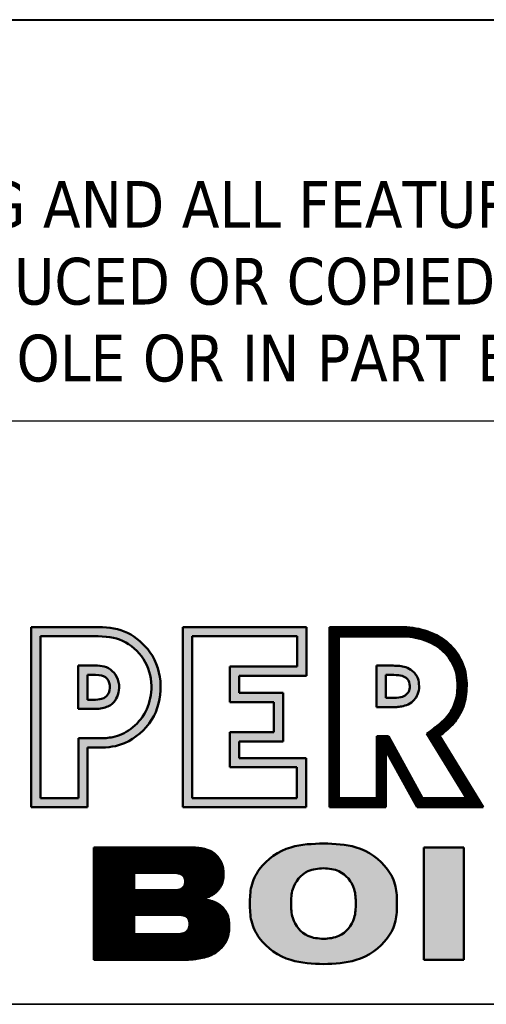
# Model space of a CAD drawing. Header units: inches. Extents: x 24 to 1128, y -94 to 748.
# Tile 432 of 573: x 940 to 959, y 68 to 108. Entities that reach past the tile are written whole.
import ezdxf
from ezdxf.enums import TextEntityAlignment as Align

# ---------------------------------------------------------------- set-up
doc = ezdxf.new("R2010")
doc.units = ezdxf.units.IN
doc.header["$LTSCALE"] = 32
doc.header["$MEASUREMENT"] = 0
doc.layers.add('No Plot', color=7, linetype='Continuous', lineweight=25, plot=False)
doc.layers.add('Symbol (ANSI)', color=7, linetype='Continuous', lineweight=25)
doc.layers.add('Title (ANSI)', color=7, linetype='Continuous', lineweight=50)
doc.styles.add('Note Text (ANSI)', font='tahoma.ttf')
doc.styles.get("Standard").update_dxf_attribs({"font": 'arial.ttf'})
pattern_1 = [(45, (0, 0), (-3.0935921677e-05, 3.0935921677e-05), [])]

# ---------------------------------------------------------------- blocks, each defined once
blk = doc.blocks.new('Title Blocks SB TITLE-KS')
at = {"lineweight": 25}
h = blk.add_hatch(color=256, dxfattribs=at)
edge = h.paths.add_edge_path(flags=0)
edge.add_line((48.7307, 4.2394), (48.7563, 4.2394))
edge.add_spline(control_points=[(48.7563, 4.2394), (48.7636, 4.2394), (48.7696, 4.2399), (48.7829, 4.2426), (48.7905, 4.2461), (48.8138, 4.263), (48.8237, 4.282), (48.8249, 4.3147), (48.8222, 4.327), (48.811, 4.3477), (48.8018, 4.3567), (48.7811, 4.3686), (48.7714, 4.3702), (48.7559, 4.3705)], knot_values=[-0.818543, -0.818543, -0.818543, -0.818543, -0.7519, -0.7519, -0.65082, -0.65082, -0.418996, -0.418996, -0.279331, -0.279331, -0.139665, -0.139665, 0, 0, 0, 0], degree=3, periodic=0)
edge.add_line((48.7559, 4.3705), (48.6819, 4.3705))
edge.add_line((48.6819, 4.3705), (48.6819, 4.1626))
edge.add_line((48.6819, 4.1626), (48.7307, 4.1626))
edge.add_line((48.7307, 4.1626), (48.7307, 4.2394))
edge = h.paths.add_edge_path()
edge.add_spline(control_points=[(48.7563, 4.2275), (48.7694, 4.2275), (48.7798, 4.2288), (48.8041, 4.2394), (48.8166, 4.2501), (48.8409, 4.2887), (48.8404, 4.3252), (48.8153, 4.3605), (48.8051, 4.3692), (48.7825, 4.3806), (48.7708, 4.3822), (48.7561, 4.3824)], knot_values=[0, 0, 0, 0, 0.112702, 0.112702, 0.264618, 0.264618, 0.566661, 0.566661, 0.692602, 0.692602, 0.818543, 0.818543, 0.818543, 0.818543], degree=3, periodic=0)
edge.add_line((48.7561, 4.3824), (48.67, 4.3824))
edge.add_line((48.67, 4.3824), (48.67, 4.1507))
edge.add_line((48.67, 4.1507), (48.7426, 4.1507))
edge.add_line((48.7426, 4.1507), (48.7426, 4.2275))
edge.add_line((48.7426, 4.2275), (48.7563, 4.2275))
h = blk.add_hatch(color=256, dxfattribs=at)
h.paths.add_polyline_path([(48.9255, 4.286), (48.9255, 4.3316), (49.0117, 4.3316), (49.0117, 4.3705), (48.877, 4.3705), (48.877, 4.1626), (49.0116, 4.1626), (49.0116, 4.2021), (48.9255, 4.2021), (48.9255, 4.2471), (48.982, 4.2471), (48.982, 4.286)], flags=0)
h.paths.add_polyline_path([(49.0236, 4.3197), (49.0236, 4.3824), (48.8651, 4.3824), (48.8651, 4.1507), (49.0235, 4.1507), (49.0235, 4.214), (48.9374, 4.214), (48.9374, 4.2352), (48.9939, 4.2352), (48.9939, 4.2979), (48.9374, 4.2979), (48.9374, 4.3197)])
h = blk.add_hatch(dxfattribs=at)
h.set_pattern_fill('ANSI31', color=256, scale=0.00035, style=0)
h.set_pattern_definition(pattern_1)
edge = h.paths.add_edge_path(flags=0)
edge.add_line((49.1293, 4.2421), (49.173, 4.1626))
edge.add_line((49.173, 4.1626), (49.2296, 4.1626))
edge.add_line((49.2296, 4.1626), (49.1786, 4.2457))
edge.add_spline(control_points=[(49.1786, 4.2457), (49.1854, 4.2504), (49.1909, 4.2545), (49.1951, 4.258)], knot_values=[-0.701293, -0.701293, -0.701293, -0.701293, -0.650383, -0.650383, -0.650383, -0.650383], degree=3, periodic=0)
edge.add_spline(control_points=[(49.1951, 4.258), (49.1991, 4.2613), (49.2019, 4.264), (49.2088, 4.2724), (49.2128, 4.2796), (49.2172, 4.2937), (49.218, 4.302), (49.2173, 4.3211), (49.2148, 4.3299), (49.202, 4.3521), (49.1885, 4.3615), (49.1614, 4.3697), (49.1525, 4.3706), (49.1399, 4.3704)], knot_values=[-0.650383, -0.650383, -0.650383, -0.650383, -0.601453, -0.601453, -0.510571, -0.510571, -0.419689, -0.419689, -0.301849, -0.301849, -0.111362, -0.111362, 0, 0, 0, 0], degree=3, periodic=0)
edge.add_line((49.1399, 4.3704), (49.0652, 4.3704))
edge.add_line((49.0652, 4.3704), (49.0652, 4.1626))
edge.add_line((49.0652, 4.1626), (49.114, 4.1626))
edge.add_line((49.114, 4.1626), (49.114, 4.2421))
edge.add_line((49.114, 4.2421), (49.1293, 4.2421))
edge = h.paths.add_edge_path()
edge.add_line((49.251, 4.1507), (49.1946, 4.2425))
edge.add_spline(control_points=[(49.1946, 4.2425), (49.1976, 4.2447), (49.2003, 4.2468), (49.2027, 4.2488)], knot_values=[0.650383, 0.650383, 0.650383, 0.650383, 0.677218, 0.677218, 0.677218, 0.677218], degree=3, periodic=0)
edge.add_spline(control_points=[(49.2027, 4.2488), (49.2094, 4.2543), (49.2137, 4.2591), (49.2228, 4.2728), (49.2264, 4.2812), (49.2298, 4.2982), (49.2301, 4.3084), (49.2271, 4.3362), (49.2167, 4.3547), (49.1924, 4.3717), (49.1824, 4.3761), (49.1618, 4.3818), (49.1519, 4.3825), (49.14, 4.3824)], knot_values=[0, 0, 0, 0, 0.074157, 0.074157, 0.162849, 0.162849, 0.251541, 0.251541, 0.44626, 0.44626, 0.548321, 0.548321, 0.650383, 0.650383, 0.650383, 0.650383], degree=3, periodic=0)
edge.add_line((49.14, 4.3824), (49.0532, 4.3824))
edge.add_line((49.0532, 4.3824), (49.0532, 4.1507))
edge.add_line((49.0532, 4.1507), (49.1259, 4.1507))
edge.add_line((49.1259, 4.1507), (49.1259, 4.2236))
edge.add_line((49.1259, 4.2236), (49.166, 4.1507))
edge.add_line((49.166, 4.1507), (49.251, 4.1507))
h = blk.add_hatch(color=256, dxfattribs=at)
edge = h.paths.add_edge_path(flags=0)
edge.add_line((48.7423, 4.289), (48.7494, 4.289))
edge.add_spline(control_points=[(48.7494, 4.289), (48.7542, 4.289), (48.7573, 4.2892), (48.7645, 4.2913), (48.7665, 4.2926), (48.7704, 4.2982), (48.7715, 4.3032), (48.7705, 4.3118), (48.7685, 4.3154), (48.7623, 4.3202), (48.7594, 4.3208), (48.7526, 4.321)], knot_values=[-0.274372, -0.274372, -0.274372, -0.274372, -0.232556, -0.232556, -0.183037, -0.183037, -0.122025, -0.122025, -0.061012, -0.061012, 0, 0, 0, 0], degree=3, periodic=0)
edge.add_line((48.7526, 4.321), (48.7423, 4.321))
edge.add_line((48.7423, 4.321), (48.7423, 4.289))
edge = h.paths.add_edge_path()
edge.add_spline(control_points=[(48.7494, 4.2771), (48.7519, 4.2771), (48.7573, 4.2771), (48.7649, 4.2787), (48.7733, 4.2823), (48.7801, 4.29), (48.7836, 4.3018), (48.7827, 4.315), (48.7752, 4.3264), (48.7642, 4.3326), (48.7564, 4.3328), (48.7525, 4.3329)], knot_values=[0, 0, 0, 0, 21.446278, 45.995522, 66.36737, 98.655676, 129.682851, 170.550924, 207.699464, 241.742111, 274.372411, 274.372411, 274.372411, 274.372411], degree=3, periodic=0)
edge.add_line((48.7525, 4.3329), (48.7304, 4.3328))
edge.add_line((48.7304, 4.3328), (48.7304, 4.2771))
edge.add_line((48.7304, 4.2771), (48.7494, 4.2771))
h = blk.add_hatch(color=256, dxfattribs=at)
edge = h.paths.add_edge_path(flags=0)
edge.add_spline(control_points=[(49.1329, 4.2914), (49.1378, 4.2915), (49.1417, 4.2916), (49.148, 4.293), (49.1501, 4.294), (49.1539, 4.2972), (49.1553, 4.299), (49.1565, 4.3026), (49.1567, 4.3063), (49.1559, 4.313), (49.1547, 4.3148), (49.1479, 4.3201), (49.142, 4.3208), (49.1329, 4.3209)], knot_values=[-0.288872, -0.288872, -0.288872, -0.288872, -0.246765, -0.246765, -0.208681, -0.208681, -0.170597, -0.170597, -0.132513, -0.132513, -0.07892, -0.07892, 0, 0, 0, 0], degree=3, periodic=0)
edge.add_line((49.1329, 4.3209), (49.1256, 4.3209))
edge.add_line((49.1256, 4.3209), (49.1256, 4.2914))
edge.add_line((49.1256, 4.2914), (49.1329, 4.2914))
edge = h.paths.add_edge_path()
edge.add_line((49.1137, 4.2795), (49.1329, 4.2795))
edge.add_spline(control_points=[(49.1329, 4.2795), (49.1352, 4.2795), (49.1396, 4.2795), (49.1469, 4.2803), (49.1549, 4.2826), (49.1622, 4.2881), (49.1677, 4.2962), (49.1689, 4.3062), (49.1677, 4.3159), (49.1633, 4.3231), (49.1573, 4.3283), (49.1498, 4.3317), (49.1412, 4.3327), (49.1357, 4.3328), (49.1329, 4.3328)], knot_values=[0, 0, 0, 0, 19.68907, 37.183159, 62.807968, 90.559754, 113.544659, 144.551319, 174.727619, 195.878946, 214.672315, 242.231464, 264.830431, 288.883455, 288.883455, 288.883455, 288.883455], degree=3, periodic=0)
edge.add_line((49.1329, 4.3328), (49.1137, 4.3328))
edge.add_line((49.1137, 4.3328), (49.1137, 4.2795))
h = blk.add_hatch(color=256, dxfattribs=at)
edge = h.paths.add_edge_path(flags=0)
edge.add_spline(control_points=[(49.0872, 4.027), (49.087, 4.0332), (49.0867, 4.0496), (49.0697, 4.0704), (49.0527, 4.0718), (49.0458, 4.0724)], knot_values=[-196.858611, -196.858611, -196.858611, -196.858611, -143.618174, -57.414771, 0, 0, 0, 0], degree=3, periodic=0)
edge.add_spline(control_points=[(49.0458, 4.0724), (49.0389, 4.0719), (49.0216, 4.0705), (49.0046, 4.0496), (49.0041, 4.0332), (49.0039, 4.027)], knot_values=[-198.15438, -198.15438, -198.15438, -198.15438, -139.494959, -53.291556, 0, 0, 0, 0], degree=3, periodic=0)
edge.add_spline(control_points=[(49.0039, 4.027), (49.0041, 4.0207), (49.0046, 4.0044), (49.0216, 3.9834), (49.0389, 3.9821), (49.0459, 3.9816)], knot_values=[-198.411905, -198.411905, -198.411905, -198.411905, -145.121128, -58.917726, 0, 0, 0, 0], degree=3, periodic=0)
edge.add_spline(control_points=[(49.0459, 3.9816), (49.0527, 3.9821), (49.0697, 3.9836), (49.0867, 4.0044), (49.087, 4.0207), (49.0872, 4.027)], knot_values=[-196.6013, -196.6013, -196.6013, -196.6013, -139.444578, -53.241176, 0, 0, 0, 0], degree=3, periodic=0)
edge = h.paths.add_edge_path()
edge.add_spline(control_points=[(49.0459, 4.1042), (49.0316, 4.1038), (49.0006, 4.1029), (48.9658, 4.0795), (48.9515, 4.0499), (48.9512, 4.0344), (48.9511, 4.0268)], knot_values=[0, 0, 0, 0, 121.303554, 262.91652, 331.147321, 394.98389, 394.98389, 394.98389, 394.98389], degree=3, periodic=0)
edge.add_spline(control_points=[(48.9511, 4.0268), (48.9512, 4.0193), (48.9515, 4.0038), (48.9658, 3.9742), (49.0006, 3.9509), (49.0316, 3.9497), (49.0459, 3.9491)], knot_values=[0, 0, 0, 0, 63.818911, 132.049711, 273.662677, 395.001539, 395.001539, 395.001539, 395.001539], degree=3, periodic=0)
edge.add_spline(control_points=[(49.0459, 3.9491), (49.06, 3.9497), (49.0907, 3.951), (49.1254, 3.9742), (49.1397, 4.0038), (49.14, 4.0193), (49.1401, 4.0269)], knot_values=[0, 0, 0, 0, 119.925613, 261.538579, 329.76938, 393.637082, 393.637082, 393.637082, 393.637082], degree=3, periodic=0)
edge.add_spline(control_points=[(49.1401, 4.0269), (49.14, 4.0344), (49.1397, 4.0499), (49.1254, 4.0795), (49.0908, 4.1028), (49.06, 4.1038), (49.0459, 4.1042)], knot_values=[0, 0, 0, 0, 63.781396, 132.012197, 273.625163, 393.348671, 393.348671, 393.348671, 393.348671], degree=3, periodic=0)
h = blk.add_hatch(dxfattribs=at)
h.set_pattern_fill('ANSI31', color=256, scale=0.00035, style=0)
h.set_pattern_definition(pattern_1)
edge = h.paths.add_edge_path(flags=0)
edge.add_line((48.8023, 3.9875), (48.8567, 3.9875))
edge.add_spline(control_points=[(48.8567, 3.9875), (48.8577, 3.9875), (48.8597, 3.9875), (48.8621, 3.9879), (48.8651, 3.9885), (48.8681, 3.9896), (48.8713, 3.9925), (48.8733, 3.9962), (48.8736, 4.0006), (48.8733, 4.0043), (48.872, 4.0081), (48.8692, 4.0107), (48.8656, 4.012), (48.8622, 4.0125), (48.8591, 4.0127), (48.8574, 4.0127), (48.8566, 4.0127)], knot_values=[-138.059108, -138.059108, -138.059108, -138.059108, -129.678332, -121.376797, -116.767826, -103.812896, -94.676817, -80.216732, -69.105277, -57.710838, -47.88682, -35.866014, -26.520091, -14.922162, -6.895848, 0, 0, 0, 0], degree=3, periodic=0)
edge.add_line((48.8566, 4.0127), (48.8023, 4.0127))
edge.add_line((48.8023, 4.0127), (48.8023, 3.9875))
edge = h.paths.add_edge_path(flags=0)
edge.add_line((48.8025, 4.0441), (48.8535, 4.0441))
edge.add_spline(control_points=[(48.8535, 4.0441), (48.8549, 4.0441), (48.8571, 4.0441), (48.8608, 4.0449), (48.8649, 4.0467), (48.8677, 4.0509), (48.8681, 4.0557), (48.8676, 4.0598), (48.8651, 4.0634), (48.8615, 4.0654), (48.858, 4.0662), (48.8552, 4.0664), (48.8537, 4.0664), (48.8532, 4.0664)], knot_values=[-119.342972, -119.342972, -119.342972, -119.342972, -107.342224, -100.443953, -87.079297, -70.488666, -59.600945, -46.774352, -35.297935, -23.84831, -12.395346, -4.545955, 0, 0, 0, 0], degree=3, periodic=0)
edge.add_line((48.8532, 4.0664), (48.8025, 4.0664))
edge.add_line((48.8025, 4.0664), (48.8025, 4.0441))
edge = h.paths.add_edge_path()
edge.add_spline(control_points=[(48.8895, 4.0328), (48.8905, 4.0331), (48.8931, 4.0337), (48.8976, 4.0353), (48.902, 4.0374), (48.9065, 4.0404), (48.9099, 4.0435), (48.913, 4.0476), (48.915, 4.0517), (48.9164, 4.056), (48.9171, 4.0604), (48.9173, 4.0646), (48.9172, 4.0687), (48.9165, 4.0732), (48.9153, 4.0777), (48.9131, 4.0826), (48.9104, 4.0869), (48.9068, 4.0904), (48.9034, 4.0929), (48.8995, 4.0949), (48.8953, 4.0965), (48.8908, 4.0977), (48.8868, 4.0983), (48.8827, 4.0988), (48.8778, 4.0991), (48.874, 4.0992), (48.8719, 4.0992)], knot_values=[0, 0, 0, 0, 8.259258, 22.888893, 40.689723, 50.687745, 68.353182, 80.542787, 94.018555, 107.764489, 119.14978, 132.14778, 143.21613, 154.398622, 171.050613, 182.919142, 200.343742, 214.594199, 225.505564, 236.767803, 251.550036, 264.361289, 276.33066, 286.072641, 299.740571, 318.388347, 318.388347, 318.388347, 318.388347], degree=3, periodic=0)
edge.add_line((48.8719, 4.0992), (48.7507, 4.0992))
edge.add_line((48.7507, 4.0992), (48.7507, 3.9545))
edge.add_line((48.7507, 3.9545), (48.8614, 3.9545))
edge.add_spline(control_points=[(48.8614, 3.9545), (48.8635, 3.9545), (48.8684, 3.9545), (48.8755, 3.955), (48.8839, 3.9559), (48.8923, 3.9576), (48.9013, 3.9605), (48.9081, 3.9645), (48.9132, 3.9687), (48.9172, 3.973), (48.9211, 3.9793), (48.924, 3.9876), (48.9247, 3.9954), (48.9245, 4.0021), (48.9239, 4.0073), (48.9223, 4.0126), (48.9199, 4.0175), (48.9164, 4.0219), (48.9122, 4.0254), (48.9089, 4.0274), (48.9056, 4.029), (48.9022, 4.0303), (48.8985, 4.0312), (48.8956, 4.0318), (48.8931, 4.0323), (48.8912, 4.0326), (48.8899, 4.0328), (48.8895, 4.0328)], knot_values=[0, 0, 0, 0, 17.200377, 42.099151, 61.209439, 89.620964, 115.361397, 142.096092, 156.470923, 172.177105, 191.705667, 219.818342, 247.114264, 257.731892, 278.018924, 291.66196, 304.822844, 324.525577, 339.60272, 350.809722, 358.213634, 370.799355, 381.846713, 390.612912, 396.149819, 404.107905, 407.195046, 407.195046, 407.195046, 407.195046], degree=3, periodic=0)
blk.add_hatch(color=256, dxfattribs=at).paths.add_polyline_path([(49.1744, 3.9545), (49.226, 3.9545), (49.226, 4.0992), (49.1744, 4.0992)])
at = {"layer": 'No Plot', "color": 7, "linetype": 'Continuous', "lineweight": 25}
for p, q in [((48.7561, 4.3824), (48.67, 4.3824)), ((48.67, 4.3824), (48.67, 4.1507)), ((49.0236, 4.3824), (48.8651, 4.3824)), ((48.8651, 4.3824), (48.8651, 4.1507)), ((49.0236, 4.3197), (49.0236, 4.3824)), ((49.0532, 4.1507), (49.0532, 4.3824)), ((49.0532, 4.3824), (49.14, 4.3824)), ((48.7559, 4.3705), (48.6819, 4.3705)), ((48.6819, 4.3705), (48.6819, 4.1626)), ((49.0117, 4.3705), (48.877, 4.3705)), ((48.877, 4.3705), (48.877, 4.1626)), ((49.0117, 4.3316), (49.0117, 4.3705)), ((49.0652, 4.1626), (49.0652, 4.3704)), ((49.0652, 4.3704), (49.1399, 4.3704)), ((48.7525, 4.3329), (48.7304, 4.3328)), ((48.7304, 4.3328), (48.7304, 4.2771)), ((48.9255, 4.286), (48.9255, 4.3316)), ((48.9255, 4.3316), (49.0117, 4.3316)), ((49.1137, 4.3328), (49.1137, 4.2795)), ((49.1137, 4.3328), (49.1329, 4.3328)), ((48.7526, 4.321), (48.7423, 4.321)), ((48.7423, 4.321), (48.7423, 4.289)), ((48.9374, 4.2979), (48.9374, 4.3197)), ((48.9374, 4.3197), (49.0236, 4.3197)), ((49.1256, 4.3209), (49.1256, 4.2914)), ((49.1256, 4.3209), (49.1329, 4.3209)), ((48.9939, 4.2979), (48.9374, 4.2979)), ((48.9939, 4.2352), (48.9939, 4.2979)), ((49.1256, 4.2914), (49.1329, 4.2914)), ((48.7423, 4.289), (48.7494, 4.289)), ((48.982, 4.286), (48.9255, 4.286)), ((48.982, 4.2471), (48.982, 4.286)), ((49.1137, 4.2795), (49.1329, 4.2795)), ((48.7304, 4.2771), (48.7494, 4.2771)), ((48.9255, 4.2021), (48.9255, 4.2471)), ((48.9255, 4.2471), (48.982, 4.2471)), ((49.1293, 4.2421), (49.114, 4.2421)), ((49.114, 4.2421), (49.114, 4.1626)), ((49.1293, 4.2421), (49.173, 4.1626)), ((49.1786, 4.2457), (49.2296, 4.1626)), ((49.1946, 4.2425), (49.251, 4.1507)), ((48.7307, 4.1626), (48.7307, 4.2394)), ((48.7307, 4.2394), (48.7563, 4.2394)), ((48.7426, 4.1507), (48.7426, 4.2275)), ((48.7426, 4.2275), (48.7563, 4.2275)), ((48.9374, 4.214), (48.9374, 4.2352)), ((48.9374, 4.2352), (48.9939, 4.2352)), ((49.166, 4.1507), (49.1259, 4.2236)), ((49.1259, 4.2236), (49.1259, 4.1507)), ((49.0116, 4.2021), (48.9255, 4.2021)), ((49.0235, 4.214), (48.9374, 4.214)), ((49.0116, 4.1626), (49.0116, 4.2021)), ((49.0235, 4.1507), (49.0235, 4.214)), ((48.6819, 4.1626), (48.7307, 4.1626)), ((48.877, 4.1626), (49.0116, 4.1626)), ((49.114, 4.1626), (49.0652, 4.1626)), ((49.2296, 4.1626), (49.173, 4.1626)), ((48.67, 4.1507), (48.7426, 4.1507)), ((48.8651, 4.1507), (49.0235, 4.1507)), ((49.1259, 4.1507), (49.0532, 4.1507)), ((49.251, 4.1507), (49.166, 4.1507)), ((48.7507, 4.0992), (48.7507, 3.9545)), ((48.8719, 4.0992), (48.7507, 4.0992)), ((49.1744, 4.0992), (49.226, 4.0992)), ((49.1744, 3.9545), (49.1744, 4.0992)), ((49.226, 4.0992), (49.226, 3.9545)), ((48.8025, 4.0664), (48.8025, 4.0441)), ((48.8025, 4.0664), (48.8532, 4.0664)), ((48.8025, 4.0441), (48.8535, 4.0441)), ((48.8023, 4.0127), (48.8023, 3.9875)), ((48.8023, 4.0127), (48.8566, 4.0127)), ((48.8023, 3.9875), (48.8567, 3.9875)), ((48.7507, 3.9545), (48.8614, 3.9545)), ((49.226, 3.9545), (49.1744, 3.9545))]:
    blk.add_line(p, q, dxfattribs=at)
for points, knots in [([(48.7561, 4.3824), (48.7708, 4.3822), (48.7825, 4.3806), (48.8051, 4.3692), (48.8153, 4.3605), (48.8404, 4.3252), (48.8409, 4.2887), (48.8166, 4.2501), (48.8041, 4.2394), (48.7798, 4.2288), (48.7694, 4.2275), (48.7563, 4.2275)], [0, 0, 0, 0, 0.1259411, 0.1259411, 0.2518823, 0.2518823, 0.5539255, 0.5539255, 0.7058413, 0.7058413, 0.8185433, 0.8185433, 0.8185433, 0.8185433]), ([(49.14, 4.3824), (49.1519, 4.3825), (49.1618, 4.3818), (49.1824, 4.3761), (49.1924, 4.3717), (49.2167, 4.3547), (49.2271, 4.3362), (49.2301, 4.3084), (49.2298, 4.2982), (49.2264, 4.2812), (49.2228, 4.2728), (49.2137, 4.2591), (49.2094, 4.2543), (49.2027, 4.2488), (49.2003, 4.2468), (49.1976, 4.2447), (49.1946, 4.2425)], [0, 0, 0, 0, 0.1020614, 0.1020614, 0.2041229, 0.2041229, 0.3988419, 0.3988419, 0.487534, 0.487534, 0.5762262, 0.5762262, 0.6503828, 0.6503828, 0.6503828, 0.6772177, 0.6772177, 0.6772177, 0.6772177]), ([(48.7559, 4.3705), (48.7714, 4.3702), (48.7811, 4.3686), (48.8018, 4.3567), (48.811, 4.3477), (48.8222, 4.327), (48.8249, 4.3147), (48.8237, 4.282), (48.8138, 4.263), (48.7905, 4.2461), (48.7829, 4.2426), (48.7696, 4.2399), (48.7636, 4.2394), (48.7563, 4.2394)], [0, 0, 0, 0, 0.1396655, 0.1396655, 0.279331, 0.279331, 0.4189965, 0.4189965, 0.6508205, 0.6508205, 0.7519002, 0.7519002, 0.8185433, 0.8185433, 0.8185433, 0.8185433]), ([(49.1399, 4.3704), (49.1525, 4.3706), (49.1614, 4.3697), (49.1885, 4.3615), (49.202, 4.3521), (49.2148, 4.3299), (49.2173, 4.3211), (49.218, 4.302), (49.2172, 4.2937), (49.2128, 4.2796), (49.2088, 4.2724), (49.2019, 4.264), (49.1991, 4.2613), (49.1951, 4.258), (49.1909, 4.2545), (49.1854, 4.2504), (49.1786, 4.2457)], [0, 0, 0, 0, 0.1113616, 0.1113616, 0.3018491, 0.3018491, 0.4196889, 0.4196889, 0.5105709, 0.5105709, 0.6014528, 0.6014528, 0.6503828, 0.6503828, 0.6503828, 0.7012931, 0.7012931, 0.7012931, 0.7012931]), ([(48.7526, 4.321), (48.7594, 4.3208), (48.7623, 4.3202), (48.7685, 4.3154), (48.7705, 4.3118), (48.7715, 4.3032), (48.7704, 4.2982), (48.7665, 4.2926), (48.7645, 4.2913), (48.7573, 4.2892), (48.7542, 4.289), (48.7494, 4.289)], [0, 0, 0, 0, 0.0610124, 0.0610124, 0.1220249, 0.1220249, 0.1830373, 0.1830373, 0.2325564, 0.2325564, 0.2743724, 0.2743724, 0.2743724, 0.2743724]), ([(49.1329, 4.3209), (49.142, 4.3208), (49.1479, 4.3201), (49.1547, 4.3148), (49.1559, 4.313), (49.1567, 4.3063), (49.1565, 4.3026), (49.1553, 4.299), (49.1539, 4.2972), (49.1501, 4.294), (49.148, 4.293), (49.1417, 4.2916), (49.1378, 4.2915), (49.1329, 4.2914)], [0, 0, 0, 0, 0.0789204, 0.0789204, 0.132513, 0.132513, 0.1705971, 0.1705971, 0.2086812, 0.2086812, 0.2467653, 0.2467653, 0.2888722, 0.2888722, 0.2888722, 0.2888722])]:
    blk.add_open_spline(points, degree=3, knots=knots, dxfattribs=at)
for points in [[(48.7525, 4.3329), (48.7639, 4.3317), (48.7743, 4.3259), (48.7814, 4.315), (48.7827, 4.3008), (48.7794, 4.2905), (48.7718, 4.2821), (48.7653, 4.2791), (48.7569, 4.2774), (48.7494, 4.2771)], [(49.1329, 4.3328), (49.1414, 4.3326), (49.1492, 4.3314), (49.1579, 4.3274), (49.1629, 4.323), (49.1667, 4.3167), (49.1685, 4.3063), (49.1667, 4.2956), (49.1622, 4.2889), (49.1545, 4.2831), (49.1459, 4.2804), (49.1398, 4.2797), (49.1329, 4.2795)], [(49.0459, 4.1042), (49.0037, 4.0992), (48.9632, 4.0707), (48.9531, 4.0491), (48.9511, 4.0268)], [(49.0459, 4.1042), (49.0875, 4.0992), (49.128, 4.0707), (49.1382, 4.0491), (49.1401, 4.0269)], [(48.8719, 4.0992), (48.8784, 4.099), (48.8832, 4.0987), (48.8866, 4.0983), (48.8907, 4.0976), (48.895, 4.0965), (48.8999, 4.0947), (48.9033, 4.0928), (48.9064, 4.0906), (48.91, 4.0871), (48.9133, 4.082), (48.915, 4.0782), (48.9166, 4.0726), (48.9171, 4.0687), (48.9173, 4.0648), (48.917, 4.0603), (48.9163, 4.0563), (48.9149, 4.0517), (48.9128, 4.0475), (48.9102, 4.0441), (48.9057, 4.0399), (48.9028, 4.038), (48.8972, 4.0352), (48.8923, 4.0336), (48.8895, 4.0328)], [(48.8532, 4.0664), (48.8548, 4.0664), (48.8575, 4.0662), (48.8614, 4.0652), (48.8649, 4.0631), (48.8672, 4.0599), (48.868, 4.0554), (48.8675, 4.0517), (48.8643, 4.0469), (48.8601, 4.0448), (48.8577, 4.0443), (48.8535, 4.0441)], [(49.0458, 4.0724), (49.0257, 4.0685), (49.0062, 4.0455), (49.0039, 4.027)], [(49.0458, 4.0724), (49.0656, 4.0685), (49.0851, 4.0455), (49.0872, 4.027)], [(48.8895, 4.0328), (48.8906, 4.0327), (48.8934, 4.0322), (48.8953, 4.0319), (48.8983, 4.0313), (48.902, 4.0303), (48.9061, 4.0287), (48.9085, 4.0276), (48.9118, 4.0255), (48.9159, 4.0221), (48.9201, 4.0167), (48.9222, 4.0126), (48.9236, 4.008), (48.9245, 4.001), (48.9246, 3.9973), (48.9236, 3.9878), (48.9204, 3.9785), (48.9167, 3.9727), (48.913, 3.9687), (48.9092, 3.9655), (48.9011, 3.9608), (48.8925, 3.9578), (48.8828, 3.9558), (48.8762, 3.9551), (48.8675, 3.9546), (48.8614, 3.9545)], [(49.0459, 3.9491), (49.0037, 3.9545), (48.9632, 3.983), (48.9531, 4.0046), (48.9511, 4.0268)], [(49.0459, 3.9816), (49.0257, 3.9855), (49.0062, 4.0085), (49.0039, 4.027)], [(49.0459, 3.9816), (49.0656, 3.9855), (49.0851, 4.0085), (49.0872, 4.027)], [(49.0459, 3.9491), (49.0875, 3.9545), (49.128, 3.983), (49.1382, 4.0046), (49.1401, 4.0269)], [(48.8566, 4.0127), (48.859, 4.0127), (48.8618, 4.0125), (48.8658, 4.0118), (48.8688, 4.0106), (48.8719, 4.0077), (48.8731, 4.0045), (48.8735, 4.0005), (48.8731, 3.9967), (48.8707, 3.9922), (48.8683, 3.9901), (48.8641, 3.9883), (48.8626, 3.988), (48.8597, 3.9875), (48.8567, 3.9875)]]:
    blk.add_spline(points, degree=3, dxfattribs=at)
at = {"layer": 'Title (ANSI)', "lineweight": 25}
for p, q in [((47.7839, 4.6475), (54.5339, 4.6475)), ((47.7839, 4.6475), (54.5339, 4.6475)), ((54.5339, 3.8975), (47.7839, 3.8975)), ((47.7839, 3.8975), (49.2839, 3.8975))]:
    blk.add_line(p, q, dxfattribs=at)
at = {"layer": 'Title (ANSI)'}
for p, q in [((48.7561, 4.3824), (48.67, 4.3824)), ((48.67, 4.3824), (48.67, 4.1507)), ((49.0236, 4.3824), (48.8651, 4.3824)), ((48.8651, 4.3824), (48.8651, 4.1507)), ((49.0236, 4.3197), (49.0236, 4.3824)), ((49.14, 4.3824), (49.0532, 4.3824)), ((49.0532, 4.3824), (49.0532, 4.1507)), ((48.6819, 4.1626), (48.6819, 4.3705)), ((48.6819, 4.3705), (48.7559, 4.3705)), ((48.877, 4.1626), (48.877, 4.3705)), ((48.877, 4.3705), (49.0117, 4.3705)), ((49.0117, 4.3705), (49.0117, 4.3316)), ((49.0652, 4.1626), (49.0652, 4.3704)), ((49.0652, 4.3704), (49.1399, 4.3704)), ((48.7304, 4.3328), (48.7525, 4.3329)), ((48.7525, 4.3329), (48.7304, 4.3328)), ((48.7304, 4.2771), (48.7304, 4.3328)), ((48.7304, 4.3328), (48.7304, 4.2771)), ((49.0117, 4.3316), (48.9255, 4.3316)), ((48.9255, 4.3316), (48.9255, 4.286)), ((49.1137, 4.2795), (49.1137, 4.3328)), ((49.1137, 4.3328), (49.1329, 4.3328)), ((49.1329, 4.3328), (49.1137, 4.3328)), ((49.1137, 4.3328), (49.1137, 4.2795)), ((48.7423, 4.289), (48.7423, 4.321)), ((48.7423, 4.321), (48.7526, 4.321)), ((48.7423, 4.289), (48.7423, 4.321)), ((48.7423, 4.321), (48.7526, 4.321)), ((48.9374, 4.2979), (48.9374, 4.3197)), ((48.9374, 4.3197), (49.0236, 4.3197)), ((49.1256, 4.2914), (49.1256, 4.3209)), ((49.1256, 4.3209), (49.1329, 4.3209)), ((49.1256, 4.3209), (49.1329, 4.3209)), ((49.1256, 4.2914), (49.1256, 4.3209)), ((48.9939, 4.2979), (48.9374, 4.2979)), ((48.9939, 4.2352), (48.9939, 4.2979)), ((49.1329, 4.2914), (49.1256, 4.2914)), ((49.1329, 4.2914), (49.1256, 4.2914)), ((48.7494, 4.289), (48.7423, 4.289)), ((48.7494, 4.289), (48.7423, 4.289)), ((48.9255, 4.286), (48.982, 4.286)), ((48.982, 4.286), (48.982, 4.2471)), ((49.1329, 4.2795), (49.1137, 4.2795)), ((49.1137, 4.2795), (49.1329, 4.2795)), ((48.7494, 4.2771), (48.7304, 4.2771)), ((48.7304, 4.2771), (48.7494, 4.2771)), ((48.982, 4.2471), (48.9255, 4.2471)), ((48.9255, 4.2471), (48.9255, 4.2021)), ((49.1293, 4.2421), (49.114, 4.2421)), ((49.114, 4.2421), (49.114, 4.1626)), ((49.173, 4.1626), (49.1293, 4.2421)), ((49.1786, 4.2457), (49.2296, 4.1626)), ((49.251, 4.1507), (49.1946, 4.2425)), ((48.7563, 4.2394), (48.7307, 4.2394)), ((48.7307, 4.2394), (48.7307, 4.1626)), ((48.7426, 4.1507), (48.7426, 4.2275)), ((48.7426, 4.2275), (48.7563, 4.2275)), ((48.9374, 4.214), (48.9374, 4.2352)), ((48.9374, 4.2352), (48.9939, 4.2352)), ((49.1259, 4.1507), (49.1259, 4.2236)), ((49.1259, 4.2236), (49.166, 4.1507)), ((48.9255, 4.2021), (49.0116, 4.2021)), ((49.0235, 4.214), (48.9374, 4.214)), ((49.0116, 4.2021), (49.0116, 4.1626)), ((49.0235, 4.1507), (49.0235, 4.214)), ((48.7307, 4.1626), (48.6819, 4.1626)), ((49.0116, 4.1626), (48.877, 4.1626)), ((49.114, 4.1626), (49.0652, 4.1626)), ((49.2296, 4.1626), (49.173, 4.1626)), ((48.67, 4.1507), (48.7426, 4.1507)), ((48.8651, 4.1507), (49.0235, 4.1507)), ((49.0532, 4.1507), (49.1259, 4.1507)), ((49.166, 4.1507), (49.251, 4.1507)), ((48.8719, 4.0992), (48.7507, 4.0992)), ((48.7507, 4.0992), (48.7507, 3.9545)), ((49.226, 4.0992), (49.1744, 4.0992)), ((49.1744, 4.0992), (49.1744, 3.9545)), ((49.226, 3.9545), (49.226, 4.0992)), ((48.8025, 4.0441), (48.8025, 4.0664)), ((48.8025, 4.0664), (48.8532, 4.0664)), ((48.8535, 4.0441), (48.8025, 4.0441)), ((48.8023, 3.9875), (48.8023, 4.0127)), ((48.8023, 4.0127), (48.8566, 4.0127)), ((48.8567, 3.9875), (48.8023, 3.9875)), ((48.7507, 3.9545), (48.8614, 3.9545)), ((49.1744, 3.9545), (49.226, 3.9545))]:
    blk.add_line(p, q, dxfattribs=at)
for points, knots in [([(48.7563, 4.2275), (48.7694, 4.2275), (48.7798, 4.2288), (48.8041, 4.2394), (48.8166, 4.2501), (48.8409, 4.2887), (48.8404, 4.3252), (48.8153, 4.3605), (48.8051, 4.3692), (48.7825, 4.3806), (48.7708, 4.3822), (48.7561, 4.3824)], [0, 0, 0, 0, 0.1127021, 0.1127021, 0.2646178, 0.2646178, 0.566661, 0.566661, 0.6926022, 0.6926022, 0.8185433, 0.8185433, 0.8185433, 0.8185433]), ([(49.2027, 4.2488), (49.2094, 4.2543), (49.2137, 4.2591), (49.2228, 4.2728), (49.2264, 4.2812), (49.2298, 4.2982), (49.2301, 4.3084), (49.2271, 4.3362), (49.2167, 4.3547), (49.1924, 4.3717), (49.1824, 4.3761), (49.1618, 4.3818), (49.1519, 4.3825), (49.14, 4.3824)], [0, 0, 0, 0, 0.0741566, 0.0741566, 0.1628488, 0.1628488, 0.2515409, 0.2515409, 0.4462599, 0.4462599, 0.5483213, 0.5483213, 0.6503828, 0.6503828, 0.6503828, 0.6503828]), ([(48.7559, 4.3705), (48.7714, 4.3702), (48.7811, 4.3686), (48.8018, 4.3567), (48.811, 4.3477), (48.8222, 4.327), (48.8249, 4.3147), (48.8237, 4.282), (48.8138, 4.263), (48.7905, 4.2461), (48.7829, 4.2426), (48.7696, 4.2399), (48.7636, 4.2394), (48.7563, 4.2394)], [0, 0, 0, 0, 0.1396655, 0.1396655, 0.279331, 0.279331, 0.4189965, 0.4189965, 0.6508205, 0.6508205, 0.7519002, 0.7519002, 0.8185433, 0.8185433, 0.8185433, 0.8185433]), ([(49.1399, 4.3704), (49.1525, 4.3706), (49.1614, 4.3697), (49.1885, 4.3615), (49.202, 4.3521), (49.2148, 4.3299), (49.2173, 4.3211), (49.218, 4.302), (49.2172, 4.2937), (49.2128, 4.2796), (49.2088, 4.2724), (49.2019, 4.264), (49.1991, 4.2613), (49.1951, 4.258)], [0, 0, 0, 0, 0.1113616, 0.1113616, 0.3018491, 0.3018491, 0.4196889, 0.4196889, 0.5105709, 0.5105709, 0.6014528, 0.6014528, 0.6503828, 0.6503828, 0.6503828, 0.6503828]), ([(48.7525, 4.3329), (48.7564, 4.3328), (48.7642, 4.3326), (48.7752, 4.3264), (48.7827, 4.315), (48.7836, 4.3018), (48.7801, 4.29), (48.7733, 4.2823), (48.7649, 4.2787), (48.7573, 4.2771), (48.7519, 4.2771), (48.7494, 4.2771)], [0, 0, 0, 0, 32.6303, 66.672947, 103.821487, 144.68956, 175.716735, 208.005041, 228.376889, 252.926133, 274.372411, 274.372411, 274.372411, 274.372411]), ([(48.7494, 4.2771), (48.7519, 4.2771), (48.7573, 4.2771), (48.7649, 4.2787), (48.7733, 4.2823), (48.7801, 4.29), (48.7836, 4.3018), (48.7827, 4.315), (48.7752, 4.3264), (48.7642, 4.3326), (48.7564, 4.3328), (48.7525, 4.3329)], [0, 0, 0, 0, 21.446278, 45.995522, 66.36737, 98.655676, 129.682851, 170.550924, 207.699464, 241.742111, 274.372411, 274.372411, 274.372411, 274.372411]), ([(49.1329, 4.3328), (49.1357, 4.3328), (49.1412, 4.3327), (49.1498, 4.3317), (49.1573, 4.3283), (49.1633, 4.3231), (49.1677, 4.3159), (49.1689, 4.3062), (49.1677, 4.2962), (49.1622, 4.2881), (49.1549, 4.2826), (49.1469, 4.2803), (49.1396, 4.2795), (49.1352, 4.2795), (49.1329, 4.2795)], [0, 0, 0, 0, 24.053024, 46.651991, 74.211139, 93.004509, 114.155836, 144.332136, 175.338796, 198.323701, 226.075487, 251.700296, 269.194385, 288.883455, 288.883455, 288.883455, 288.883455]), ([(49.1329, 4.2795), (49.1352, 4.2795), (49.1396, 4.2795), (49.1469, 4.2803), (49.1549, 4.2826), (49.1622, 4.2881), (49.1677, 4.2962), (49.1689, 4.3062), (49.1677, 4.3159), (49.1633, 4.3231), (49.1573, 4.3283), (49.1498, 4.3317), (49.1412, 4.3327), (49.1357, 4.3328), (49.1329, 4.3328)], [0, 0, 0, 0, 19.68907, 37.183159, 62.807968, 90.559754, 113.544659, 144.551319, 174.727619, 195.878946, 214.672315, 242.231464, 264.830431, 288.883455, 288.883455, 288.883455, 288.883455]), ([(48.7526, 4.321), (48.7594, 4.3208), (48.7623, 4.3202), (48.7685, 4.3154), (48.7705, 4.3118), (48.7715, 4.3032), (48.7704, 4.2982), (48.7665, 4.2926), (48.7645, 4.2913), (48.7573, 4.2892), (48.7542, 4.289), (48.7494, 4.289)], [0, 0, 0, 0, 0.0610124, 0.0610124, 0.1220249, 0.1220249, 0.1830373, 0.1830373, 0.2325564, 0.2325564, 0.2743724, 0.2743724, 0.2743724, 0.2743724]), ([(48.7526, 4.321), (48.7594, 4.3208), (48.7623, 4.3202), (48.7685, 4.3154), (48.7705, 4.3118), (48.7715, 4.3032), (48.7704, 4.2982), (48.7665, 4.2926), (48.7645, 4.2913), (48.7573, 4.2892), (48.7542, 4.289), (48.7494, 4.289)], [0, 0, 0, 0, 0.0610124, 0.0610124, 0.1220249, 0.1220249, 0.1830373, 0.1830373, 0.2325564, 0.2325564, 0.2743724, 0.2743724, 0.2743724, 0.2743724]), ([(49.1329, 4.3209), (49.142, 4.3208), (49.1479, 4.3201), (49.1547, 4.3148), (49.1559, 4.313), (49.1567, 4.3063), (49.1565, 4.3026), (49.1553, 4.299), (49.1539, 4.2972), (49.1501, 4.294), (49.148, 4.293), (49.1417, 4.2916), (49.1378, 4.2915), (49.1329, 4.2914)], [0, 0, 0, 0, 0.0789204, 0.0789204, 0.132513, 0.132513, 0.1705971, 0.1705971, 0.2086812, 0.2086812, 0.2467653, 0.2467653, 0.2888722, 0.2888722, 0.2888722, 0.2888722]), ([(49.1329, 4.3209), (49.142, 4.3208), (49.1479, 4.3201), (49.1547, 4.3148), (49.1559, 4.313), (49.1567, 4.3063), (49.1565, 4.3026), (49.1553, 4.299), (49.1539, 4.2972), (49.1501, 4.294), (49.148, 4.293), (49.1417, 4.2916), (49.1378, 4.2915), (49.1329, 4.2914)], [0, 0, 0, 0, 0.0789204, 0.0789204, 0.132513, 0.132513, 0.1705971, 0.1705971, 0.2086812, 0.2086812, 0.2467653, 0.2467653, 0.2888722, 0.2888722, 0.2888722, 0.2888722]), ([(49.0459, 4.1042), (49.0316, 4.1038), (49.0006, 4.1029), (48.9658, 4.0795), (48.9515, 4.0499), (48.9512, 4.0344), (48.9511, 4.0268)], [0, 0, 0, 0, 121.303554, 262.91652, 331.147321, 394.98389, 394.98389, 394.98389, 394.98389]), ([(49.1401, 4.0269), (49.14, 4.0344), (49.1397, 4.0499), (49.1254, 4.0795), (49.0908, 4.1028), (49.06, 4.1038), (49.0459, 4.1042)], [0, 0, 0, 0, 63.781396, 132.012197, 273.625163, 393.348671, 393.348671, 393.348671, 393.348671]), ([(48.8895, 4.0328), (48.8905, 4.0331), (48.8931, 4.0337), (48.8976, 4.0353), (48.902, 4.0374), (48.9065, 4.0404), (48.9099, 4.0435), (48.913, 4.0476), (48.915, 4.0517), (48.9164, 4.056), (48.9171, 4.0604), (48.9173, 4.0646), (48.9172, 4.0687), (48.9165, 4.0732), (48.9153, 4.0777), (48.9131, 4.0826), (48.9104, 4.0869), (48.9068, 4.0904), (48.9034, 4.0929), (48.8995, 4.0949), (48.8953, 4.0965), (48.8908, 4.0977), (48.8868, 4.0983), (48.8827, 4.0988), (48.8778, 4.0991), (48.874, 4.0992), (48.8719, 4.0992)], [0, 0, 0, 0, 8.259258, 22.888893, 40.689723, 50.687745, 68.353182, 80.542787, 94.018555, 107.764489, 119.14978, 132.14778, 143.21613, 154.398622, 171.050613, 182.919142, 200.343742, 214.594199, 225.505564, 236.767803, 251.550036, 264.361289, 276.33066, 286.072641, 299.740571, 318.388347, 318.388347, 318.388347, 318.388347]), ([(48.8532, 4.0664), (48.8537, 4.0664), (48.8552, 4.0664), (48.858, 4.0662), (48.8615, 4.0654), (48.8651, 4.0634), (48.8676, 4.0598), (48.8681, 4.0557), (48.8677, 4.0509), (48.8649, 4.0467), (48.8608, 4.0449), (48.8571, 4.0441), (48.8549, 4.0441), (48.8535, 4.0441)], [0, 0, 0, 0, 4.545955, 12.395346, 23.84831, 35.297935, 46.774352, 59.600945, 70.488666, 87.079297, 100.443953, 107.342224, 119.342972, 119.342972, 119.342972, 119.342972]), ([(49.0039, 4.027), (49.0041, 4.0332), (49.0046, 4.0496), (49.0216, 4.0705), (49.0389, 4.0719), (49.0458, 4.0724)], [0, 0, 0, 0, 53.291556, 139.494959, 198.15438, 198.15438, 198.15438, 198.15438]), ([(49.0458, 4.0724), (49.0527, 4.0718), (49.0697, 4.0704), (49.0867, 4.0496), (49.087, 4.0332), (49.0872, 4.027)], [0, 0, 0, 0, 57.414771, 143.618174, 196.858611, 196.858611, 196.858611, 196.858611]), ([(48.8614, 3.9545), (48.8635, 3.9545), (48.8684, 3.9545), (48.8755, 3.955), (48.8839, 3.9559), (48.8923, 3.9576), (48.9013, 3.9605), (48.9081, 3.9645), (48.9132, 3.9687), (48.9172, 3.973), (48.9211, 3.9793), (48.924, 3.9876), (48.9247, 3.9954), (48.9245, 4.0021), (48.9239, 4.0073), (48.9223, 4.0126), (48.9199, 4.0175), (48.9164, 4.0219), (48.9122, 4.0254), (48.9089, 4.0274), (48.9056, 4.029), (48.9022, 4.0303), (48.8985, 4.0312), (48.8956, 4.0318), (48.8931, 4.0323), (48.8912, 4.0326), (48.8899, 4.0328), (48.8895, 4.0328)], [0, 0, 0, 0, 17.200377, 42.099151, 61.209439, 89.620964, 115.361397, 142.096092, 156.470923, 172.177105, 191.705667, 219.818342, 247.114264, 257.731892, 278.018924, 291.66196, 304.822844, 324.525577, 339.60272, 350.809722, 358.213634, 370.799355, 381.846713, 390.612912, 396.149819, 404.107905, 407.195046, 407.195046, 407.195046, 407.195046]), ([(48.9511, 4.0268), (48.9512, 4.0193), (48.9515, 4.0038), (48.9658, 3.9742), (49.0006, 3.9509), (49.0316, 3.9497), (49.0459, 3.9491)], [0, 0, 0, 0, 63.818911, 132.049711, 273.662677, 395.001539, 395.001539, 395.001539, 395.001539]), ([(49.0459, 3.9816), (49.0389, 3.9821), (49.0216, 3.9834), (49.0046, 4.0044), (49.0041, 4.0207), (49.0039, 4.027)], [0, 0, 0, 0, 58.917726, 145.121128, 198.411905, 198.411905, 198.411905, 198.411905]), ([(49.0872, 4.027), (49.087, 4.0207), (49.0867, 4.0044), (49.0697, 3.9836), (49.0527, 3.9821), (49.0459, 3.9816)], [0, 0, 0, 0, 53.241176, 139.444578, 196.6013, 196.6013, 196.6013, 196.6013]), ([(49.0459, 3.9491), (49.06, 3.9497), (49.0907, 3.951), (49.1254, 3.9742), (49.1397, 4.0038), (49.14, 4.0193), (49.1401, 4.0269)], [0, 0, 0, 0, 119.925613, 261.538579, 329.76938, 393.637082, 393.637082, 393.637082, 393.637082]), ([(48.8566, 4.0127), (48.8574, 4.0127), (48.8591, 4.0127), (48.8622, 4.0125), (48.8656, 4.012), (48.8692, 4.0107), (48.872, 4.0081), (48.8733, 4.0043), (48.8736, 4.0006), (48.8733, 3.9962), (48.8713, 3.9925), (48.8681, 3.9896), (48.8651, 3.9885), (48.8621, 3.9879), (48.8597, 3.9875), (48.8577, 3.9875), (48.8567, 3.9875)], [0, 0, 0, 0, 6.895848, 14.922162, 26.520091, 35.866014, 47.88682, 57.710838, 69.105277, 80.216732, 94.676817, 103.812896, 116.767826, 121.376797, 129.678332, 138.059108, 138.059108, 138.059108, 138.059108])]:
    blk.add_open_spline(points, degree=3, knots=knots, dxfattribs=at)
for points in [[(49.1951, 4.258), (49.1909, 4.2545), (49.1854, 4.2504), (49.1786, 4.2457)], [(49.1946, 4.2425), (49.1976, 4.2447), (49.2003, 4.2468), (49.2027, 4.2488)]]:
    blk.add_open_spline(points, degree=3, dxfattribs=at)
at = {"layer": 'Title (ANSI)', "insert": (47.8139, 4.6886), "char_height": 0.06, "width": 6.700989, "attachment_point": 7, "line_spacing_factor": 0.987884, "style": 'Note Text (ANSI)'}
blk.add_mtext('\\fTahoma|b0|i0;{\\H0.0600;NOTICE: THIS DRAWING AND ALL FEATURES SEPARATELY OR COLLECTIVELY DISCLOSED THEREBY OR EMBODIED THEREIN ARE THE PROPERTY OF SUPERIOR BOILER, LLC. THE DRAWING SHALL NOT BE REPRODUCED OR COPIED, AND MUST BE RETURNED IMMEDIATELY UPON REQUEST. NO INFORMATION EMBODIED THEREIN SHALL BE COMMUNICATED, DISCLOSED, OR USED IN ANY MANNER, IN WHOLE OR IN PART EXCEPT AS AND TO EXTEND PREVIOUSLY EXPRESSLY AUTHORIZED IN WRITING BY THE COMPANY.}', dxfattribs=at)
at = {"layer": 'Title (ANSI)', "lineweight": 30, "flags": 63}
for tag, p in [('REV._1_#', (41.2839, 4.3662)), ('REV_#1_DATE', (46.0339, 4.3662)), ('REV_#1_DRAWN', (46.5339, 4.3662)), ('REV_#1_APPR', (47.0339, 4.3662)), ('REV_#1_P.M.', (47.5339, 4.3662)), ('REV._2__#', (41.2839, 4.1787)), ('REV_#2_DATE', (46.0339, 4.1787)), ('REV_#2_DRAWN', (46.5339, 4.1787)), ('REV_#2_APPR', (47.0339, 4.1787)), ('REV_#2_P.M.', (47.5339, 4.1787)), ('REV._3_#', (41.2839, 3.9912)), ('REV_#3_DATE', (46.0339, 3.9912)), ('REV_#3_DRAWN', (46.5339, 3.9912)), ('REV_#3_APPR', (47.0339, 3.9912)), ('REV_#3_P.M.', (47.5339, 3.9912)), ('REV._4_#', (41.2839, 3.8037)), ('REV_#4_DATE', (46.0339, 3.8037)), ('REV_#4_DRAWN', (46.5339, 3.8037)), ('REV_#4_APPR', (47.0339, 3.8037)), ('REV_#4_P.M.', (47.5339, 3.8037)), ('REV._5_#', (41.2839, 3.6162)), ('REV_#5_DATE', (46.0339, 3.6162)), ('REV_#5_DRAWN', (46.5339, 3.6162)), ('REV_#5_APPR', (47.0339, 3.6162)), ('REV_#5_P.M.', (47.5339, 3.6162)), ('REV._6_#', (41.2839, 3.4287)), ('REV_#6_DATE', (46.0339, 3.4287)), ('REV_#6_DRAWN', (46.5339, 3.4287)), ('REV_#6_APPR', (47.0339, 3.4287)), ('REV_#6_P.M.', (47.5339, 3.4287))]:
    blk.add_attdef(tag, text='', height=0.08, dxfattribs=at).set_placement(p, align=Align.MIDDLE_CENTER)
for tag, p in [('REVISION_#1_DESCRIPTION', (41.5639, 4.3662)), ('REVISION_#2_DESCRIPTION', (41.5639, 4.1787)), ('REVISION_#3_DESCRIPTION', (41.5639, 3.9912)), ('REVISION_#4_DESCRIPTION', (41.5639, 3.8037)), ('REVISION_#5_DESCRIPTION', (41.5639, 3.6162)), ('REVISION_#6_DESCRIPTION', (41.5639, 3.4287))]:
    blk.add_attdef(tag, text='', height=0.08, dxfattribs=at).set_placement(p, align=Align.MIDDLE_LEFT)
for tag, height, p in [('DRAWING_NAME', 0.125, (51.9089, 3.68)), ('DRAWING_REV_#', 0.188, (54.2839, 2.7925))]:
    blk.add_attdef(tag, text='', height=height, dxfattribs=at).set_placement(p, align=Align.TOP_CENTER)
for tag, height, p in [('SCALE', 0.1, (53.1889, 2.8675)), ('CONTRACTOR', 0.125, (49.3139, 3.2425)), ('PROJECT', 0.125, (51.9389, 3.2425)), ('DRAWN_BY_DATE', 0.1, (49.3139, 2.555)), ('DRAWN_BY_INITIAL', 0.1, (49.3139, 2.8675)), ('MODEL_NUMBER', 0.1, (51.9389, 2.8675)), ('APPROVED_BY_INITIAL', 0.1, (50.1889, 2.8675)), ('PROJECT_MANAGER_INITIAL', 0.1, (51.0639, 2.8675)), ('APPROVED_BY_DATE', 0.1, (50.1889, 2.555)), ('PROJECT_MANAGER_DATE', 0.1, (51.0639, 2.555)), ('DRAWING_NUMBER', 0.1, (51.9389, 2.555)), ('SIZE', 0.1, (53.1889, 2.555))]:
    blk.add_attdef(tag, text='', height=height, dxfattribs=at).set_placement(p, align=Align.TOP_LEFT)

msp = doc.modelspace()

# ---------------------------------------------------------------- linework, layer by layer
at = {"layer": 'Symbol (ANSI)', "lineweight": 40}
msp.add_line((932.92392, 108.49902), (1006.08608, 108.49902), dxfattribs=at)

# ---------------------------------------------------------------- block references
at = {"xscale": 32, "yscale": 32, "zscale": 32}
msp.add_blockref('Title Blocks SB TITLE-KS', (-617.08574, -56.71979), dxfattribs=at)

doc.saveas('drawing.dxf')
